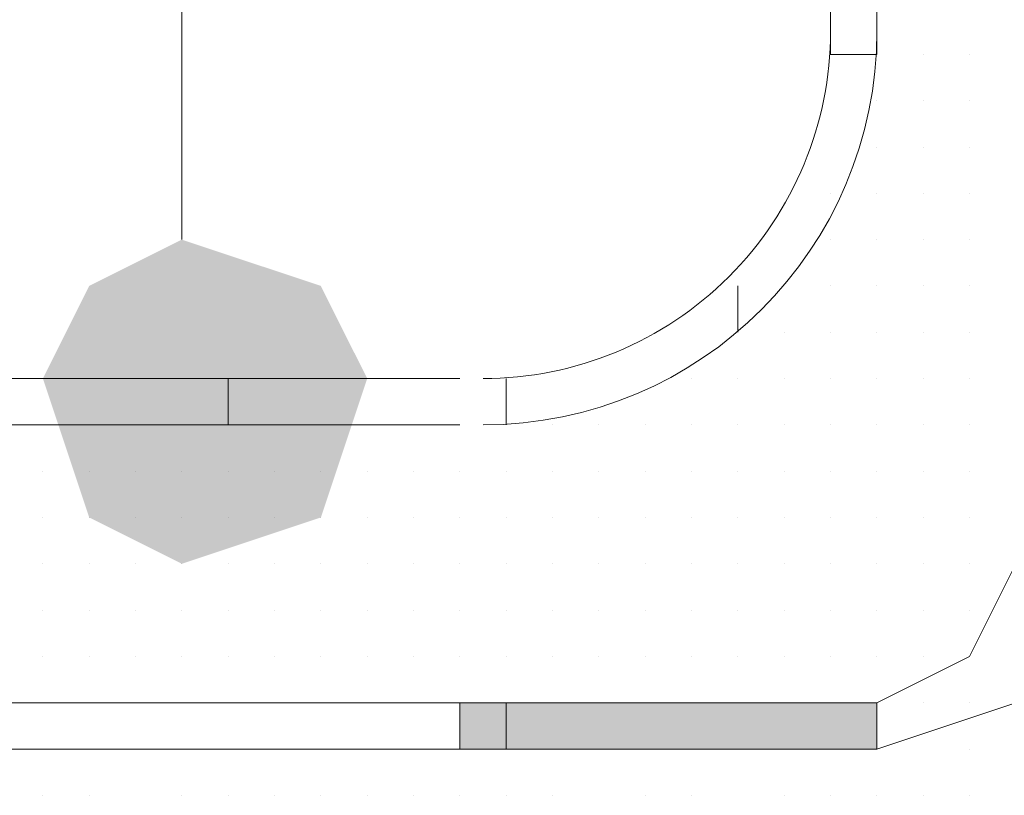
# Model space of a CAD drawing. Header units: metres. Extents: x 5.7 to 89.8, y 4 to 63.5.
# Tile 389 of 475: x 63.603 to 63.808, y 49.771 to 49.932. Entities that reach past the tile are written whole.
import ezdxf

# ---------------------------------------------------------------- set-up
doc = ezdxf.new("R2010")
doc.units = ezdxf.units.M
doc.header["$MEASUREMENT"] = 0
for name, color, linetype in [('PDF17_dim', 7, 'Continuous'), ('PDF17_hatch-borshi', 7, 'Continuous'), ('PDF17_Isogam', 7, 'Continuous'), ('PDF17_kaff', 7, 'Continuous')]:
    doc.layers.add(name, color=color, linetype=linetype)

msp = doc.modelspace()

# ---------------------------------------------------------------- linework, layer by layer
at = {"layer": 'PDF17_dim', "lineweight": 20}
msp.add_lwpolyline([(63.63654880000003, 50.25239120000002), (63.63654880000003, 50.22349760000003), (63.63654880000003, 49.92493040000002), (63.63654880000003, 49.88640560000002)], dxfattribs=at)
at = {"layer": 'PDF17_dim', "transparency": 33554559}
for points in [[(63.63654880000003, 49.88640560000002), (63.63654880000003, 49.85751200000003), (63.61728640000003, 49.87677440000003)], [(63.66544240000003, 49.87677440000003), (63.63654880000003, 49.88640560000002), (63.63654880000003, 49.85751200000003)], [(63.63654880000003, 49.85751200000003), (63.61728640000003, 49.87677440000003), (63.60765520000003, 49.85751200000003)], [(63.63654880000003, 49.85751200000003), (63.67507360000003, 49.85751200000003), (63.66544240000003, 49.87677440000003)], [(63.60765520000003, 49.85751200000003), (63.61728640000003, 49.82861840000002), (63.63654880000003, 49.85751200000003)], [(63.61728640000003, 49.82861840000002), (63.63654880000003, 49.85751200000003), (63.63654880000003, 49.81898720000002)], [(63.63654880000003, 49.81898720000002), (63.66544240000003, 49.82861840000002), (63.63654880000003, 49.85751200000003)], [(63.66544240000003, 49.82861840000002), (63.63654880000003, 49.85751200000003), (63.67507360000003, 49.85751200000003)]]:
    msp.add_solid(points, dxfattribs=at)
at = {"layer": 'PDF17_hatch-borshi', "lineweight": 18}
for points in [[(63.78101680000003, 49.92493040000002), (63.78101680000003, 49.92493040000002)], [(63.78101680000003, 49.92493040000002), (63.78101680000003, 49.92493040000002)], [(63.78101680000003, 49.92493040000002), (63.78101680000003, 49.92493040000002)], [(63.79064800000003, 49.92493040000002), (63.79064800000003, 49.92493040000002)], [(63.79064800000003, 49.92493040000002), (63.79064800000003, 49.92493040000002)], [(63.79064800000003, 49.92493040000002), (63.79064800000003, 49.92493040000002)], [(63.79064800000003, 49.92493040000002), (63.79064800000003, 49.92493040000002)], [(63.80027920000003, 49.92493040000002), (63.80027920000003, 49.92493040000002)], [(63.80027920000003, 49.92493040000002), (63.80027920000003, 49.92493040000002)], [(63.80027920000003, 49.92493040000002), (63.80027920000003, 49.92493040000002)], [(63.78101680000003, 49.91529920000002), (63.78101680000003, 49.91529920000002)], [(63.78101680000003, 49.91529920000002), (63.78101680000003, 49.91529920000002)], [(63.79064800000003, 49.91529920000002), (63.79064800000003, 49.91529920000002)], [(63.79064800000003, 49.91529920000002), (63.79064800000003, 49.91529920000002)], [(63.79064800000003, 49.91529920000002), (63.79064800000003, 49.91529920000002)], [(63.80027920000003, 49.91529920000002), (63.80027920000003, 49.91529920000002)], [(63.80027920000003, 49.91529920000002), (63.80027920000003, 49.91529920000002)], [(63.80027920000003, 49.91529920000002), (63.80027920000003, 49.91529920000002)], [(63.80027920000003, 49.91529920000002), (63.80027920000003, 49.91529920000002)], [(63.78101680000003, 49.90566800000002), (63.78101680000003, 49.90566800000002)], [(63.78101680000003, 49.90566800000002), (63.78101680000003, 49.90566800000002)], [(63.78101680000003, 49.90566800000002), (63.78101680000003, 49.90566800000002)], [(63.79064800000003, 49.90566800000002), (63.79064800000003, 49.90566800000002)], [(63.79064800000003, 49.90566800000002), (63.79064800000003, 49.90566800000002)], [(63.79064800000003, 49.90566800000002), (63.79064800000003, 49.90566800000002)], [(63.80027920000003, 49.90566800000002), (63.80027920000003, 49.90566800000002)], [(63.80027920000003, 49.90566800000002), (63.80027920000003, 49.90566800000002)], [(63.80027920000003, 49.90566800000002), (63.80027920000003, 49.90566800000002)], [(63.77138560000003, 49.89603680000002), (63.77138560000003, 49.89603680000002)], [(63.77138560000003, 49.89603680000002), (63.77138560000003, 49.89603680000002)], [(63.78101680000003, 49.89603680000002), (63.78101680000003, 49.89603680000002)], [(63.78101680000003, 49.89603680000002), (63.78101680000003, 49.89603680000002)], [(63.78101680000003, 49.89603680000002), (63.78101680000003, 49.89603680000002)], [(63.78101680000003, 49.89603680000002), (63.78101680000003, 49.89603680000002)], [(63.79064800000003, 49.89603680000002), (63.79064800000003, 49.89603680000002)], [(63.79064800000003, 49.89603680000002), (63.79064800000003, 49.89603680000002)], [(63.79064800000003, 49.89603680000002), (63.79064800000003, 49.89603680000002)], [(63.79064800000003, 49.89603680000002), (63.79064800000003, 49.89603680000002)], [(63.80027920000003, 49.89603680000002), (63.80027920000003, 49.89603680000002)], [(63.80027920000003, 49.89603680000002), (63.80027920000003, 49.89603680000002)], [(63.80027920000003, 49.89603680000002), (63.80027920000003, 49.89603680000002)], [(63.80027920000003, 49.89603680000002), (63.80027920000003, 49.89603680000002)], [(63.77138560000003, 49.88640560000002), (63.77138560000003, 49.88640560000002)], [(63.77138560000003, 49.88640560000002), (63.77138560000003, 49.88640560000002)], [(63.77138560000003, 49.88640560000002), (63.77138560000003, 49.88640560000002)], [(63.78101680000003, 49.88640560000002), (63.78101680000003, 49.88640560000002)], [(63.78101680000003, 49.88640560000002), (63.78101680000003, 49.88640560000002)], [(63.78101680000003, 49.88640560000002), (63.78101680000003, 49.88640560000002)], [(63.78101680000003, 49.88640560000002), (63.78101680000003, 49.88640560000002)], [(63.79064800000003, 49.88640560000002), (63.79064800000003, 49.88640560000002)], [(63.79064800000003, 49.88640560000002), (63.79064800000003, 49.88640560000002)], [(63.79064800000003, 49.88640560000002), (63.79064800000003, 49.88640560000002)], [(63.79064800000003, 49.88640560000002), (63.79064800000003, 49.88640560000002)], [(63.80027920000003, 49.88640560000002), (63.80027920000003, 49.88640560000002)], [(63.80027920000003, 49.88640560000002), (63.80027920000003, 49.88640560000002)], [(63.80027920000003, 49.88640560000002), (63.80027920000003, 49.88640560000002)], [(63.80027920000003, 49.88640560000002), (63.80027920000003, 49.88640560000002)], [(63.77138560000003, 49.87677440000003), (63.77138560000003, 49.87677440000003)], [(63.77138560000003, 49.87677440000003), (63.77138560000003, 49.87677440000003)], [(63.77138560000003, 49.87677440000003), (63.77138560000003, 49.87677440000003)], [(63.77138560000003, 49.87677440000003), (63.77138560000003, 49.87677440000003)], [(63.78101680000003, 49.87677440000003), (63.78101680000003, 49.87677440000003)], [(63.78101680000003, 49.87677440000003), (63.78101680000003, 49.87677440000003)], [(63.79064800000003, 49.87677440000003), (63.79064800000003, 49.87677440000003)], [(63.79064800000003, 49.87677440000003), (63.79064800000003, 49.87677440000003)], [(63.79064800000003, 49.87677440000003), (63.79064800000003, 49.87677440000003)], [(63.80027920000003, 49.87677440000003), (63.80027920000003, 49.87677440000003)], [(63.80027920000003, 49.87677440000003), (63.80027920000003, 49.87677440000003)], [(63.75212320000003, 49.86714320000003), (63.75212320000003, 49.86714320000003)], [(63.76175440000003, 49.86714320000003), (63.76175440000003, 49.86714320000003)], [(63.76175440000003, 49.86714320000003), (63.76175440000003, 49.86714320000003)], [(63.76175440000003, 49.86714320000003), (63.76175440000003, 49.86714320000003)], [(63.77138560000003, 49.86714320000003), (63.77138560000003, 49.86714320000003)], [(63.77138560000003, 49.86714320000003), (63.77138560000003, 49.86714320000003)], [(63.77138560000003, 49.86714320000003), (63.77138560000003, 49.86714320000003)], [(63.77138560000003, 49.86714320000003), (63.77138560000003, 49.86714320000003)], [(63.78101680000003, 49.86714320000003), (63.78101680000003, 49.86714320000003)], [(63.78101680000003, 49.86714320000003), (63.78101680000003, 49.86714320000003)], [(63.78101680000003, 49.86714320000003), (63.78101680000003, 49.86714320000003)], [(63.78101680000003, 49.86714320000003), (63.78101680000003, 49.86714320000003)], [(63.79064800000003, 49.86714320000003), (63.79064800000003, 49.86714320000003)], [(63.79064800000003, 49.86714320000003), (63.79064800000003, 49.86714320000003)], [(63.79064800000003, 49.86714320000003), (63.79064800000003, 49.86714320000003)], [(63.80027920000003, 49.86714320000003), (63.80027920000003, 49.86714320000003)], [(63.80027920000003, 49.86714320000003), (63.80027920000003, 49.86714320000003)], [(63.80027920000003, 49.86714320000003), (63.80027920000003, 49.86714320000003)], [(63.80027920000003, 49.86714320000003), (63.80027920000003, 49.86714320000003)], [(63.74249200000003, 49.85751200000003), (63.74249200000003, 49.85751200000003)], [(63.74249200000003, 49.85751200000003), (63.74249200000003, 49.85751200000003)], [(63.75212320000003, 49.85751200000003), (63.75212320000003, 49.85751200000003)], [(63.75212320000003, 49.85751200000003), (63.75212320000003, 49.85751200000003)], [(63.75212320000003, 49.85751200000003), (63.75212320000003, 49.85751200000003)], [(63.75212320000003, 49.85751200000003), (63.75212320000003, 49.85751200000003)], [(63.76175440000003, 49.85751200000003), (63.76175440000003, 49.85751200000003)], [(63.76175440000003, 49.85751200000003), (63.76175440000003, 49.85751200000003)], [(63.76175440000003, 49.85751200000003), (63.76175440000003, 49.85751200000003)], [(63.77138560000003, 49.85751200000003), (63.77138560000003, 49.85751200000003)], [(63.77138560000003, 49.85751200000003), (63.77138560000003, 49.85751200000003)], [(63.77138560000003, 49.85751200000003), (63.77138560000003, 49.85751200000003)], [(63.77138560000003, 49.85751200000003), (63.77138560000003, 49.85751200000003)], [(63.78101680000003, 49.85751200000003), (63.78101680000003, 49.85751200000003)], [(63.78101680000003, 49.85751200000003), (63.78101680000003, 49.85751200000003)], [(63.78101680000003, 49.85751200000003), (63.78101680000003, 49.85751200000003)], [(63.78101680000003, 49.85751200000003), (63.78101680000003, 49.85751200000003)], [(63.79064800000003, 49.85751200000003), (63.79064800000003, 49.85751200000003)], [(63.79064800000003, 49.85751200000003), (63.79064800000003, 49.85751200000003)], [(63.79064800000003, 49.85751200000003), (63.79064800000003, 49.85751200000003)], [(63.79064800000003, 49.85751200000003), (63.79064800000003, 49.85751200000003)], [(63.79064800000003, 49.85751200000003), (63.79064800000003, 49.85751200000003)], [(63.80027920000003, 49.85751200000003), (63.80027920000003, 49.85751200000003)], [(63.80027920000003, 49.85751200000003), (63.80027920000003, 49.85751200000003)], [(63.80027920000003, 49.85751200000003), (63.80027920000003, 49.85751200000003)], [(63.80027920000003, 49.85751200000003), (63.80027920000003, 49.85751200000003)], [(63.80027920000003, 49.85751200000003), (63.80027920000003, 49.85751200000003)], [(63.60765520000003, 49.84788080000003), (63.60765520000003, 49.84788080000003)], [(63.60765520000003, 49.84788080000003), (63.60765520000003, 49.84788080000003)], [(63.61728640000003, 49.84788080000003), (63.61728640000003, 49.84788080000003)], [(63.62691760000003, 49.84788080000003), (63.62691760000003, 49.84788080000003)], [(63.63654880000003, 49.84788080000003), (63.63654880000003, 49.84788080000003)], [(63.64618000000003, 49.84788080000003), (63.64618000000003, 49.84788080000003)], [(63.64618000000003, 49.84788080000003), (63.64618000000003, 49.84788080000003)], [(63.66544240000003, 49.84788080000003), (63.66544240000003, 49.84788080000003)], [(63.66544240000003, 49.84788080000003), (63.66544240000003, 49.84788080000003)], [(63.67507360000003, 49.84788080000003), (63.67507360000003, 49.84788080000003)], [(63.68470480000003, 49.84788080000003), (63.68470480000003, 49.84788080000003)], [(63.69433600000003, 49.84788080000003), (63.69433600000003, 49.84788080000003)], [(63.70396720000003, 49.84788080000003), (63.70396720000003, 49.84788080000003)], [(63.70396720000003, 49.84788080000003), (63.70396720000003, 49.84788080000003)], [(63.71359840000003, 49.84788080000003), (63.71359840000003, 49.84788080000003)], [(63.71359840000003, 49.84788080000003), (63.71359840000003, 49.84788080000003)], [(63.72322960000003, 49.84788080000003), (63.72322960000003, 49.84788080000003)], [(63.72322960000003, 49.84788080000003), (63.72322960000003, 49.84788080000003)], [(63.72322960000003, 49.84788080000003), (63.72322960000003, 49.84788080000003)], [(63.73286080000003, 49.84788080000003), (63.73286080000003, 49.84788080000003)], [(63.73286080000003, 49.84788080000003), (63.73286080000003, 49.84788080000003)], [(63.73286080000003, 49.84788080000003), (63.73286080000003, 49.84788080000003)], [(63.74249200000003, 49.84788080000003), (63.74249200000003, 49.84788080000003)], [(63.74249200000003, 49.84788080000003), (63.74249200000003, 49.84788080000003)], [(63.74249200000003, 49.84788080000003), (63.74249200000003, 49.84788080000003)], [(63.75212320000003, 49.84788080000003), (63.75212320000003, 49.84788080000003)], [(63.75212320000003, 49.84788080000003), (63.75212320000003, 49.84788080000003)], [(63.75212320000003, 49.84788080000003), (63.75212320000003, 49.84788080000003)], [(63.75212320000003, 49.84788080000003), (63.75212320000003, 49.84788080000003)], [(63.76175440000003, 49.84788080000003), (63.76175440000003, 49.84788080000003)], [(63.76175440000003, 49.84788080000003), (63.76175440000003, 49.84788080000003)], [(63.76175440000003, 49.84788080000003), (63.76175440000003, 49.84788080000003)], [(63.76175440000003, 49.84788080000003), (63.76175440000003, 49.84788080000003)], [(63.77138560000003, 49.84788080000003), (63.77138560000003, 49.84788080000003)], [(63.77138560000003, 49.84788080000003), (63.77138560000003, 49.84788080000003)], [(63.77138560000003, 49.84788080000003), (63.77138560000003, 49.84788080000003)], [(63.77138560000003, 49.84788080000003), (63.77138560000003, 49.84788080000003)], [(63.78101680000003, 49.84788080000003), (63.78101680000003, 49.84788080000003)], [(63.78101680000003, 49.84788080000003), (63.78101680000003, 49.84788080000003)], [(63.78101680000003, 49.84788080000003), (63.78101680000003, 49.84788080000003)], [(63.79064800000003, 49.84788080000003), (63.79064800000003, 49.84788080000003)], [(63.79064800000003, 49.84788080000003), (63.79064800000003, 49.84788080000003)], [(63.80027920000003, 49.84788080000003), (63.80027920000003, 49.84788080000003)], [(63.80027920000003, 49.84788080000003), (63.80027920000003, 49.84788080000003)], [(63.60765520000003, 49.83824960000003), (63.60765520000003, 49.83824960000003)], [(63.60765520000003, 49.83824960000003), (63.60765520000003, 49.83824960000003)], [(63.61728640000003, 49.83824960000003), (63.61728640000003, 49.83824960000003)], [(63.61728640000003, 49.83824960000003), (63.61728640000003, 49.83824960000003)], [(63.62691760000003, 49.83824960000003), (63.62691760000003, 49.83824960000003)], [(63.62691760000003, 49.83824960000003), (63.62691760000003, 49.83824960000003)], [(63.62691760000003, 49.83824960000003), (63.62691760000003, 49.83824960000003)], [(63.62691760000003, 49.83824960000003), (63.62691760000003, 49.83824960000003)], [(63.63654880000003, 49.83824960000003), (63.63654880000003, 49.83824960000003)], [(63.63654880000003, 49.83824960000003), (63.63654880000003, 49.83824960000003)], [(63.63654880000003, 49.83824960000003), (63.63654880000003, 49.83824960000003)], [(63.63654880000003, 49.83824960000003), (63.63654880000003, 49.83824960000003)], [(63.64618000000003, 49.83824960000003), (63.64618000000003, 49.83824960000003)], [(63.64618000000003, 49.83824960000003), (63.64618000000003, 49.83824960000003)], [(63.64618000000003, 49.83824960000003), (63.64618000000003, 49.83824960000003)], [(63.64618000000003, 49.83824960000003), (63.64618000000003, 49.83824960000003)], [(63.65581120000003, 49.83824960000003), (63.65581120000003, 49.83824960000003)], [(63.65581120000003, 49.83824960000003), (63.65581120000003, 49.83824960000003)], [(63.65581120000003, 49.83824960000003), (63.65581120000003, 49.83824960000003)], [(63.65581120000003, 49.83824960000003), (63.65581120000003, 49.83824960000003)], [(63.65581120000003, 49.83824960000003), (63.65581120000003, 49.83824960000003)], [(63.66544240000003, 49.83824960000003), (63.66544240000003, 49.83824960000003)], [(63.66544240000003, 49.83824960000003), (63.66544240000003, 49.83824960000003)], [(63.66544240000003, 49.83824960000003), (63.66544240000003, 49.83824960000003)], [(63.67507360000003, 49.83824960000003), (63.67507360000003, 49.83824960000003)], [(63.67507360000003, 49.83824960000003), (63.67507360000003, 49.83824960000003)], [(63.67507360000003, 49.83824960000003), (63.67507360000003, 49.83824960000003)], [(63.67507360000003, 49.83824960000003), (63.67507360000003, 49.83824960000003)], [(63.67507360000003, 49.83824960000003), (63.67507360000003, 49.83824960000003)], [(63.68470480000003, 49.83824960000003), (63.68470480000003, 49.83824960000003)], [(63.68470480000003, 49.83824960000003), (63.68470480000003, 49.83824960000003)], [(63.68470480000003, 49.83824960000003), (63.68470480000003, 49.83824960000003)], [(63.68470480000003, 49.83824960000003), (63.68470480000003, 49.83824960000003)], [(63.69433600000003, 49.83824960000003), (63.69433600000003, 49.83824960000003)], [(63.69433600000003, 49.83824960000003), (63.69433600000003, 49.83824960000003)], [(63.69433600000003, 49.83824960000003), (63.69433600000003, 49.83824960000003)], [(63.69433600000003, 49.83824960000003), (63.69433600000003, 49.83824960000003)], [(63.70396720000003, 49.83824960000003), (63.70396720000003, 49.83824960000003)], [(63.70396720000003, 49.83824960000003), (63.70396720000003, 49.83824960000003)], [(63.70396720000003, 49.83824960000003), (63.70396720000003, 49.83824960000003)], [(63.70396720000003, 49.83824960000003), (63.70396720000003, 49.83824960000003)], [(63.71359840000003, 49.83824960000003), (63.71359840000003, 49.83824960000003)], [(63.71359840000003, 49.83824960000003), (63.71359840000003, 49.83824960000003)], [(63.72322960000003, 49.83824960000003), (63.72322960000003, 49.83824960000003)], [(63.72322960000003, 49.83824960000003), (63.72322960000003, 49.83824960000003)], [(63.72322960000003, 49.83824960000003), (63.72322960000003, 49.83824960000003)], [(63.73286080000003, 49.83824960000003), (63.73286080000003, 49.83824960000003)], [(63.73286080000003, 49.83824960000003), (63.73286080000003, 49.83824960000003)], [(63.73286080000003, 49.83824960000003), (63.73286080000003, 49.83824960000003)], [(63.73286080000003, 49.83824960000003), (63.73286080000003, 49.83824960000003)], [(63.73286080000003, 49.83824960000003), (63.73286080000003, 49.83824960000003)], [(63.74249200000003, 49.83824960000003), (63.74249200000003, 49.83824960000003)], [(63.74249200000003, 49.83824960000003), (63.74249200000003, 49.83824960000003)], [(63.74249200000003, 49.83824960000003), (63.74249200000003, 49.83824960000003)], [(63.75212320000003, 49.83824960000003), (63.75212320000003, 49.83824960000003)], [(63.75212320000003, 49.83824960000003), (63.75212320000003, 49.83824960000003)], [(63.75212320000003, 49.83824960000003), (63.75212320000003, 49.83824960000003)], [(63.75212320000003, 49.83824960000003), (63.75212320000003, 49.83824960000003)], [(63.76175440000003, 49.83824960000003), (63.76175440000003, 49.83824960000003)], [(63.76175440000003, 49.83824960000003), (63.76175440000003, 49.83824960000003)], [(63.76175440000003, 49.83824960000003), (63.76175440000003, 49.83824960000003)], [(63.76175440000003, 49.83824960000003), (63.76175440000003, 49.83824960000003)], [(63.77138560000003, 49.83824960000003), (63.77138560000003, 49.83824960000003)], [(63.77138560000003, 49.83824960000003), (63.77138560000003, 49.83824960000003)], [(63.77138560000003, 49.83824960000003), (63.77138560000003, 49.83824960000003)], [(63.77138560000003, 49.83824960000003), (63.77138560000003, 49.83824960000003)], [(63.77138560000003, 49.83824960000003), (63.77138560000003, 49.83824960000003)], [(63.78101680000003, 49.83824960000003), (63.78101680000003, 49.83824960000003)], [(63.78101680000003, 49.83824960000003), (63.78101680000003, 49.83824960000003)], [(63.78101680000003, 49.83824960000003), (63.78101680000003, 49.83824960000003)], [(63.79064800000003, 49.83824960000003), (63.79064800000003, 49.83824960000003)], [(63.79064800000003, 49.83824960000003), (63.79064800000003, 49.83824960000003)], [(63.79064800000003, 49.83824960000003), (63.79064800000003, 49.83824960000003)], [(63.79064800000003, 49.83824960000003), (63.79064800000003, 49.83824960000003)], [(63.80027920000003, 49.83824960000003), (63.80027920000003, 49.83824960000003)], [(63.80027920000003, 49.83824960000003), (63.80027920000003, 49.83824960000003)], [(63.80027920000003, 49.83824960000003), (63.80027920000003, 49.83824960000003)], [(63.80027920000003, 49.83824960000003), (63.80027920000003, 49.83824960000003)], [(63.60765520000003, 49.82861840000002), (63.60765520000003, 49.82861840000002)], [(63.60765520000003, 49.82861840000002), (63.60765520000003, 49.82861840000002)], [(63.60765520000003, 49.82861840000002), (63.60765520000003, 49.82861840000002)], [(63.61728640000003, 49.82861840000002), (63.61728640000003, 49.82861840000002)], [(63.61728640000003, 49.82861840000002), (63.61728640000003, 49.82861840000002)], [(63.61728640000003, 49.82861840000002), (63.61728640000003, 49.82861840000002)], [(63.61728640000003, 49.82861840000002), (63.61728640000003, 49.82861840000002)], [(63.62691760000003, 49.82861840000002), (63.62691760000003, 49.82861840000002)], [(63.62691760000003, 49.82861840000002), (63.62691760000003, 49.82861840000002)], [(63.62691760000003, 49.82861840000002), (63.62691760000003, 49.82861840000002)], [(63.62691760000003, 49.82861840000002), (63.62691760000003, 49.82861840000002)], [(63.62691760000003, 49.82861840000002), (63.62691760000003, 49.82861840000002)], [(63.63654880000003, 49.82861840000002), (63.63654880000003, 49.82861840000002)], [(63.63654880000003, 49.82861840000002), (63.63654880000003, 49.82861840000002)], [(63.64618000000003, 49.82861840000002), (63.64618000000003, 49.82861840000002)], [(63.64618000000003, 49.82861840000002), (63.64618000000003, 49.82861840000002)], [(63.64618000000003, 49.82861840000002), (63.64618000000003, 49.82861840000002)], [(63.65581120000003, 49.82861840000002), (63.65581120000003, 49.82861840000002)], [(63.65581120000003, 49.82861840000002), (63.65581120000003, 49.82861840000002)], [(63.65581120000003, 49.82861840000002), (63.65581120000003, 49.82861840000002)], [(63.66544240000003, 49.82861840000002), (63.66544240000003, 49.82861840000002)], [(63.66544240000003, 49.82861840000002), (63.66544240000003, 49.82861840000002)], [(63.66544240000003, 49.82861840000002), (63.66544240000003, 49.82861840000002)], [(63.67507360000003, 49.82861840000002), (63.67507360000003, 49.82861840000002)], [(63.67507360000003, 49.82861840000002), (63.67507360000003, 49.82861840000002)], [(63.67507360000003, 49.82861840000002), (63.67507360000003, 49.82861840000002)], [(63.68470480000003, 49.82861840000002), (63.68470480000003, 49.82861840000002)], [(63.68470480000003, 49.82861840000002), (63.68470480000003, 49.82861840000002)], [(63.68470480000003, 49.82861840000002), (63.68470480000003, 49.82861840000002)], [(63.68470480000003, 49.82861840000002), (63.68470480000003, 49.82861840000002)], [(63.69433600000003, 49.82861840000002), (63.69433600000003, 49.82861840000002)], [(63.69433600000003, 49.82861840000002), (63.69433600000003, 49.82861840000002)], [(63.69433600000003, 49.82861840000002), (63.69433600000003, 49.82861840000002)], [(63.70396720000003, 49.82861840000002), (63.70396720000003, 49.82861840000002)], [(63.70396720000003, 49.82861840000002), (63.70396720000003, 49.82861840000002)], [(63.70396720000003, 49.82861840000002), (63.70396720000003, 49.82861840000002)], [(63.70396720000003, 49.82861840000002), (63.70396720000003, 49.82861840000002)], [(63.70396720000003, 49.82861840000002), (63.70396720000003, 49.82861840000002)], [(63.71359840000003, 49.82861840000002), (63.71359840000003, 49.82861840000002)], [(63.71359840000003, 49.82861840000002), (63.71359840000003, 49.82861840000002)], [(63.71359840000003, 49.82861840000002), (63.71359840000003, 49.82861840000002)], [(63.72322960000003, 49.82861840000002), (63.72322960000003, 49.82861840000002)], [(63.72322960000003, 49.82861840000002), (63.72322960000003, 49.82861840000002)], [(63.72322960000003, 49.82861840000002), (63.72322960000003, 49.82861840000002)], [(63.72322960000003, 49.82861840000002), (63.72322960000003, 49.82861840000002)], [(63.73286080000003, 49.82861840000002), (63.73286080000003, 49.82861840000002)], [(63.73286080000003, 49.82861840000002), (63.73286080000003, 49.82861840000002)], [(63.73286080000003, 49.82861840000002), (63.73286080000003, 49.82861840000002)], [(63.73286080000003, 49.82861840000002), (63.73286080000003, 49.82861840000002)], [(63.74249200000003, 49.82861840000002), (63.74249200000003, 49.82861840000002)], [(63.74249200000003, 49.82861840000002), (63.74249200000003, 49.82861840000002)], [(63.74249200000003, 49.82861840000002), (63.74249200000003, 49.82861840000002)], [(63.75212320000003, 49.82861840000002), (63.75212320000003, 49.82861840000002)], [(63.75212320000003, 49.82861840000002), (63.75212320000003, 49.82861840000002)], [(63.76175440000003, 49.82861840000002), (63.76175440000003, 49.82861840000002)], [(63.76175440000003, 49.82861840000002), (63.76175440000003, 49.82861840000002)], [(63.76175440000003, 49.82861840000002), (63.76175440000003, 49.82861840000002)], [(63.77138560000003, 49.82861840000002), (63.77138560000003, 49.82861840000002)], [(63.77138560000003, 49.82861840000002), (63.77138560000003, 49.82861840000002)], [(63.77138560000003, 49.82861840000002), (63.77138560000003, 49.82861840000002)], [(63.77138560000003, 49.82861840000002), (63.77138560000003, 49.82861840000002)], [(63.78101680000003, 49.82861840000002), (63.78101680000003, 49.82861840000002)], [(63.78101680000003, 49.82861840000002), (63.78101680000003, 49.82861840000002)], [(63.78101680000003, 49.82861840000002), (63.78101680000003, 49.82861840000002)], [(63.78101680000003, 49.82861840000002), (63.78101680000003, 49.82861840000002)], [(63.79064800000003, 49.82861840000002), (63.79064800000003, 49.82861840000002)], [(63.79064800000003, 49.82861840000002), (63.79064800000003, 49.82861840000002)], [(63.79064800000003, 49.82861840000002), (63.79064800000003, 49.82861840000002)], [(63.79064800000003, 49.82861840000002), (63.79064800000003, 49.82861840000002)], [(63.80027920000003, 49.82861840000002), (63.80027920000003, 49.82861840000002)], [(63.80027920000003, 49.82861840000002), (63.80027920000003, 49.82861840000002)], [(63.80027920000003, 49.82861840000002), (63.80027920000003, 49.82861840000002)], [(63.60765520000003, 49.81898720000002), (63.60765520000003, 49.81898720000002)], [(63.60765520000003, 49.81898720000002), (63.60765520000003, 49.81898720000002)], [(63.60765520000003, 49.81898720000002), (63.60765520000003, 49.81898720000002)], [(63.60765520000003, 49.81898720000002), (63.60765520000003, 49.81898720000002)], [(63.61728640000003, 49.81898720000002), (63.61728640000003, 49.81898720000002)], [(63.61728640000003, 49.81898720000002), (63.61728640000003, 49.81898720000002)], [(63.61728640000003, 49.81898720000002), (63.61728640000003, 49.81898720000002)], [(63.62691760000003, 49.81898720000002), (63.62691760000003, 49.81898720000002)], [(63.62691760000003, 49.81898720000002), (63.62691760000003, 49.81898720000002)], [(63.62691760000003, 49.81898720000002), (63.62691760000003, 49.81898720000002)], [(63.62691760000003, 49.81898720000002), (63.62691760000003, 49.81898720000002)], [(63.62691760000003, 49.81898720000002), (63.62691760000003, 49.81898720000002)], [(63.63654880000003, 49.81898720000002), (63.63654880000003, 49.81898720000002)], [(63.63654880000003, 49.81898720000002), (63.63654880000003, 49.81898720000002)], [(63.63654880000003, 49.81898720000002), (63.63654880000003, 49.81898720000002)], [(63.63654880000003, 49.81898720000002), (63.63654880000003, 49.81898720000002)], [(63.63654880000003, 49.81898720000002), (63.63654880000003, 49.81898720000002)], [(63.64618000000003, 49.81898720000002), (63.64618000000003, 49.81898720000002)], [(63.64618000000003, 49.81898720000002), (63.64618000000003, 49.81898720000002)], [(63.64618000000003, 49.81898720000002), (63.64618000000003, 49.81898720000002)], [(63.64618000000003, 49.81898720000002), (63.64618000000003, 49.81898720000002)], [(63.65581120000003, 49.81898720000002), (63.65581120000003, 49.81898720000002)], [(63.65581120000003, 49.81898720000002), (63.65581120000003, 49.81898720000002)], [(63.65581120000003, 49.81898720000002), (63.65581120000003, 49.81898720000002)], [(63.66544240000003, 49.81898720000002), (63.66544240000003, 49.81898720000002)], [(63.66544240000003, 49.81898720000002), (63.66544240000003, 49.81898720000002)], [(63.66544240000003, 49.81898720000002), (63.66544240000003, 49.81898720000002)], [(63.67507360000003, 49.81898720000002), (63.67507360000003, 49.81898720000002)], [(63.67507360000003, 49.81898720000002), (63.67507360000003, 49.81898720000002)], [(63.67507360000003, 49.81898720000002), (63.67507360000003, 49.81898720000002)], [(63.68470480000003, 49.81898720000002), (63.68470480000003, 49.81898720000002)], [(63.68470480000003, 49.81898720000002), (63.68470480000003, 49.81898720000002)], [(63.68470480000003, 49.81898720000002), (63.68470480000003, 49.81898720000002)], [(63.69433600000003, 49.81898720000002), (63.69433600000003, 49.81898720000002)], [(63.69433600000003, 49.81898720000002), (63.69433600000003, 49.81898720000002)], [(63.69433600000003, 49.81898720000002), (63.69433600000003, 49.81898720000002)], [(63.69433600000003, 49.81898720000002), (63.69433600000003, 49.81898720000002)], [(63.70396720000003, 49.81898720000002), (63.70396720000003, 49.81898720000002)], [(63.70396720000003, 49.81898720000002), (63.70396720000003, 49.81898720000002)], [(63.70396720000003, 49.81898720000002), (63.70396720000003, 49.81898720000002)], [(63.70396720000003, 49.81898720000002), (63.70396720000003, 49.81898720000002)], [(63.71359840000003, 49.81898720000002), (63.71359840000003, 49.81898720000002)], [(63.71359840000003, 49.81898720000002), (63.71359840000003, 49.81898720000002)], [(63.71359840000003, 49.81898720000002), (63.71359840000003, 49.81898720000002)], [(63.71359840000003, 49.81898720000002), (63.71359840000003, 49.81898720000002)], [(63.72322960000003, 49.81898720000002), (63.72322960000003, 49.81898720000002)], [(63.72322960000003, 49.81898720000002), (63.72322960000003, 49.81898720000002)], [(63.73286080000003, 49.81898720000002), (63.73286080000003, 49.81898720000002)], [(63.73286080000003, 49.81898720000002), (63.73286080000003, 49.81898720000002)], [(63.73286080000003, 49.81898720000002), (63.73286080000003, 49.81898720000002)], [(63.73286080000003, 49.81898720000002), (63.73286080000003, 49.81898720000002)], [(63.74249200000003, 49.81898720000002), (63.74249200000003, 49.81898720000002)], [(63.74249200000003, 49.81898720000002), (63.74249200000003, 49.81898720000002)], [(63.74249200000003, 49.81898720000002), (63.74249200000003, 49.81898720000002)], [(63.75212320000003, 49.81898720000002), (63.75212320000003, 49.81898720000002)], [(63.75212320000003, 49.81898720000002), (63.75212320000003, 49.81898720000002)], [(63.75212320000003, 49.81898720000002), (63.75212320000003, 49.81898720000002)], [(63.75212320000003, 49.81898720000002), (63.75212320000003, 49.81898720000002)], [(63.76175440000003, 49.81898720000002), (63.76175440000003, 49.81898720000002)], [(63.76175440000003, 49.81898720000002), (63.76175440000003, 49.81898720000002)], [(63.76175440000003, 49.81898720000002), (63.76175440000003, 49.81898720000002)], [(63.76175440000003, 49.81898720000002), (63.76175440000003, 49.81898720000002)], [(63.77138560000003, 49.81898720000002), (63.77138560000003, 49.81898720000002)], [(63.77138560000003, 49.81898720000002), (63.77138560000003, 49.81898720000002)], [(63.77138560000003, 49.81898720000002), (63.77138560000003, 49.81898720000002)], [(63.77138560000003, 49.81898720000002), (63.77138560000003, 49.81898720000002)], [(63.78101680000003, 49.81898720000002), (63.78101680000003, 49.81898720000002)], [(63.78101680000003, 49.81898720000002), (63.78101680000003, 49.81898720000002)], [(63.78101680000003, 49.81898720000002), (63.78101680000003, 49.81898720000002)], [(63.79064800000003, 49.81898720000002), (63.79064800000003, 49.81898720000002)], [(63.79064800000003, 49.81898720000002), (63.79064800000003, 49.81898720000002)], [(63.80027920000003, 49.81898720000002), (63.80027920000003, 49.81898720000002)], [(63.80027920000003, 49.81898720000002), (63.80027920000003, 49.81898720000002)], [(63.80027920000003, 49.81898720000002), (63.80027920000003, 49.81898720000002)], [(63.80027920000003, 49.81898720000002), (63.80027920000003, 49.81898720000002)], [(63.60765520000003, 49.80935600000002), (63.60765520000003, 49.80935600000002)], [(63.60765520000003, 49.80935600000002), (63.60765520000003, 49.80935600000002)], [(63.61728640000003, 49.80935600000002), (63.61728640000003, 49.80935600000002)], [(63.61728640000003, 49.80935600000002), (63.61728640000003, 49.80935600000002)], [(63.61728640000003, 49.80935600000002), (63.61728640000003, 49.80935600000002)], [(63.61728640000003, 49.80935600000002), (63.61728640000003, 49.80935600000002)], [(63.62691760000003, 49.80935600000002), (63.62691760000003, 49.80935600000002)], [(63.62691760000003, 49.80935600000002), (63.62691760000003, 49.80935600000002)], [(63.62691760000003, 49.80935600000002), (63.62691760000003, 49.80935600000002)], [(63.62691760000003, 49.80935600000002), (63.62691760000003, 49.80935600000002)], [(63.63654880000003, 49.80935600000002), (63.63654880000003, 49.80935600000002)], [(63.63654880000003, 49.80935600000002), (63.63654880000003, 49.80935600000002)], [(63.63654880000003, 49.80935600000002), (63.63654880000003, 49.80935600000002)], [(63.64618000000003, 49.80935600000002), (63.64618000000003, 49.80935600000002)], [(63.64618000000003, 49.80935600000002), (63.64618000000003, 49.80935600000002)], [(63.64618000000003, 49.80935600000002), (63.64618000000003, 49.80935600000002)], [(63.65581120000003, 49.80935600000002), (63.65581120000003, 49.80935600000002)], [(63.65581120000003, 49.80935600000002), (63.65581120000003, 49.80935600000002)], [(63.65581120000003, 49.80935600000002), (63.65581120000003, 49.80935600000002)], [(63.66544240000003, 49.80935600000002), (63.66544240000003, 49.80935600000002)], [(63.66544240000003, 49.80935600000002), (63.66544240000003, 49.80935600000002)], [(63.66544240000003, 49.80935600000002), (63.66544240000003, 49.80935600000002)], [(63.66544240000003, 49.80935600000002), (63.66544240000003, 49.80935600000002)], [(63.67507360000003, 49.80935600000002), (63.67507360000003, 49.80935600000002)], [(63.67507360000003, 49.80935600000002), (63.67507360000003, 49.80935600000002)], [(63.67507360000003, 49.80935600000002), (63.67507360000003, 49.80935600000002)], [(63.67507360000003, 49.80935600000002), (63.67507360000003, 49.80935600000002)], [(63.68470480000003, 49.80935600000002), (63.68470480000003, 49.80935600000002)], [(63.68470480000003, 49.80935600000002), (63.68470480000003, 49.80935600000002)], [(63.68470480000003, 49.80935600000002), (63.68470480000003, 49.80935600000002)], [(63.68470480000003, 49.80935600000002), (63.68470480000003, 49.80935600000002)], [(63.69433600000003, 49.80935600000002), (63.69433600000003, 49.80935600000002)], [(63.69433600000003, 49.80935600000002), (63.69433600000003, 49.80935600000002)], [(63.69433600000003, 49.80935600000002), (63.69433600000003, 49.80935600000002)], [(63.69433600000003, 49.80935600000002), (63.69433600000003, 49.80935600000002)], [(63.70396720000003, 49.80935600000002), (63.70396720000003, 49.80935600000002)], [(63.70396720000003, 49.80935600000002), (63.70396720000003, 49.80935600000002)], [(63.71359840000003, 49.80935600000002), (63.71359840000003, 49.80935600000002)], [(63.71359840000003, 49.80935600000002), (63.71359840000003, 49.80935600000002)], [(63.72322960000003, 49.80935600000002), (63.72322960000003, 49.80935600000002)], [(63.72322960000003, 49.80935600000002), (63.72322960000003, 49.80935600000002)], [(63.72322960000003, 49.80935600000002), (63.72322960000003, 49.80935600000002)], [(63.72322960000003, 49.80935600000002), (63.72322960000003, 49.80935600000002)], [(63.73286080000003, 49.80935600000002), (63.73286080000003, 49.80935600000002)], [(63.73286080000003, 49.80935600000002), (63.73286080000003, 49.80935600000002)], [(63.73286080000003, 49.80935600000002), (63.73286080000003, 49.80935600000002)], [(63.74249200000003, 49.80935600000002), (63.74249200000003, 49.80935600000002)], [(63.74249200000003, 49.80935600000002), (63.74249200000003, 49.80935600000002)], [(63.74249200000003, 49.80935600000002), (63.74249200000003, 49.80935600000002)], [(63.74249200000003, 49.80935600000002), (63.74249200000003, 49.80935600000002)], [(63.75212320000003, 49.80935600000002), (63.75212320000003, 49.80935600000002)], [(63.75212320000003, 49.80935600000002), (63.75212320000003, 49.80935600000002)], [(63.76175440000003, 49.80935600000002), (63.76175440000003, 49.80935600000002)], [(63.76175440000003, 49.80935600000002), (63.76175440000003, 49.80935600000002)], [(63.76175440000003, 49.80935600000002), (63.76175440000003, 49.80935600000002)], [(63.76175440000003, 49.80935600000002), (63.76175440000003, 49.80935600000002)], [(63.77138560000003, 49.80935600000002), (63.77138560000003, 49.80935600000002)], [(63.77138560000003, 49.80935600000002), (63.77138560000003, 49.80935600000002)], [(63.77138560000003, 49.80935600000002), (63.77138560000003, 49.80935600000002)], [(63.78101680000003, 49.80935600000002), (63.78101680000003, 49.80935600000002)], [(63.78101680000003, 49.80935600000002), (63.78101680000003, 49.80935600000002)], [(63.78101680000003, 49.80935600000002), (63.78101680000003, 49.80935600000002)], [(63.78101680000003, 49.80935600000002), (63.78101680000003, 49.80935600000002)], [(63.79064800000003, 49.80935600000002), (63.79064800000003, 49.80935600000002)], [(63.79064800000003, 49.80935600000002), (63.79064800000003, 49.80935600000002)], [(63.79064800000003, 49.80935600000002), (63.79064800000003, 49.80935600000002)], [(63.79064800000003, 49.80935600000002), (63.79064800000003, 49.80935600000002)], [(63.80027920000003, 49.80935600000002), (63.80027920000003, 49.80935600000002)], [(63.80027920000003, 49.80935600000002), (63.80027920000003, 49.80935600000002)], [(63.60765520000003, 49.79972480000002), (63.60765520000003, 49.79972480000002)], [(63.60765520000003, 49.79972480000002), (63.60765520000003, 49.79972480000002)], [(63.60765520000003, 49.79972480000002), (63.60765520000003, 49.79972480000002)], [(63.60765520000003, 49.79972480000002), (63.60765520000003, 49.79972480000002)], [(63.61728640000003, 49.79972480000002), (63.61728640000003, 49.79972480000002)], [(63.61728640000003, 49.79972480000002), (63.61728640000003, 49.79972480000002)], [(63.61728640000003, 49.79972480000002), (63.61728640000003, 49.79972480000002)], [(63.62691760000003, 49.79972480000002), (63.62691760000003, 49.79972480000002)], [(63.62691760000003, 49.79972480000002), (63.62691760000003, 49.79972480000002)], [(63.62691760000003, 49.79972480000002), (63.62691760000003, 49.79972480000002)], [(63.63654880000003, 49.79972480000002), (63.63654880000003, 49.79972480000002)], [(63.63654880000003, 49.79972480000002), (63.63654880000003, 49.79972480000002)], [(63.64618000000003, 49.79972480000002), (63.64618000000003, 49.79972480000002)], [(63.64618000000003, 49.79972480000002), (63.64618000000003, 49.79972480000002)], [(63.65581120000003, 49.79972480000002), (63.65581120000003, 49.79972480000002)], [(63.65581120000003, 49.79972480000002), (63.65581120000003, 49.79972480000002)], [(63.65581120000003, 49.79972480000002), (63.65581120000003, 49.79972480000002)], [(63.65581120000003, 49.79972480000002), (63.65581120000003, 49.79972480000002)], [(63.66544240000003, 49.79972480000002), (63.66544240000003, 49.79972480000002)], [(63.66544240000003, 49.79972480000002), (63.66544240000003, 49.79972480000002)], [(63.66544240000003, 49.79972480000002), (63.66544240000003, 49.79972480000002)], [(63.67507360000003, 49.79972480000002), (63.67507360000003, 49.79972480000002)], [(63.67507360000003, 49.79972480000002), (63.67507360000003, 49.79972480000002)], [(63.67507360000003, 49.79972480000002), (63.67507360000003, 49.79972480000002)], [(63.67507360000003, 49.79972480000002), (63.67507360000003, 49.79972480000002)], [(63.68470480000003, 49.79972480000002), (63.68470480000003, 49.79972480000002)], [(63.68470480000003, 49.79972480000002), (63.68470480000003, 49.79972480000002)], [(63.68470480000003, 49.79972480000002), (63.68470480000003, 49.79972480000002)], [(63.68470480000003, 49.79972480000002), (63.68470480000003, 49.79972480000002)], [(63.69433600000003, 49.79972480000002), (63.69433600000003, 49.79972480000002)], [(63.69433600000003, 49.79972480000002), (63.69433600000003, 49.79972480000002)], [(63.69433600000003, 49.79972480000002), (63.69433600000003, 49.79972480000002)], [(63.70396720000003, 49.79972480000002), (63.70396720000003, 49.79972480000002)], [(63.70396720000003, 49.79972480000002), (63.70396720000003, 49.79972480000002)], [(63.70396720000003, 49.79972480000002), (63.70396720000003, 49.79972480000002)], [(63.71359840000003, 49.79972480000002), (63.71359840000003, 49.79972480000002)], [(63.71359840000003, 49.79972480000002), (63.71359840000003, 49.79972480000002)], [(63.71359840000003, 49.79972480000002), (63.71359840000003, 49.79972480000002)], [(63.72322960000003, 49.79972480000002), (63.72322960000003, 49.79972480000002)], [(63.72322960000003, 49.79972480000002), (63.72322960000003, 49.79972480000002)], [(63.72322960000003, 49.79972480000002), (63.72322960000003, 49.79972480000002)], [(63.73286080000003, 49.79972480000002), (63.73286080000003, 49.79972480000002)], [(63.73286080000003, 49.79972480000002), (63.73286080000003, 49.79972480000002)], [(63.74249200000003, 49.79972480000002), (63.74249200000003, 49.79972480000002)], [(63.74249200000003, 49.79972480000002), (63.74249200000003, 49.79972480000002)], [(63.75212320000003, 49.79972480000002), (63.75212320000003, 49.79972480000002)], [(63.75212320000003, 49.79972480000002), (63.75212320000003, 49.79972480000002)], [(63.75212320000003, 49.79972480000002), (63.75212320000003, 49.79972480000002)], [(63.76175440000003, 49.79972480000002), (63.76175440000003, 49.79972480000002)], [(63.76175440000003, 49.79972480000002), (63.76175440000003, 49.79972480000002)], [(63.76175440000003, 49.79972480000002), (63.76175440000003, 49.79972480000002)], [(63.77138560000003, 49.79972480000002), (63.77138560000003, 49.79972480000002)], [(63.77138560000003, 49.79972480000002), (63.77138560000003, 49.79972480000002)], [(63.77138560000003, 49.79972480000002), (63.77138560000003, 49.79972480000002)], [(63.77138560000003, 49.79972480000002), (63.77138560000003, 49.79972480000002)], [(63.78101680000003, 49.79972480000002), (63.78101680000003, 49.79972480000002)], [(63.78101680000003, 49.79972480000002), (63.78101680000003, 49.79972480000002)], [(63.78101680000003, 49.79972480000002), (63.78101680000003, 49.79972480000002)], [(63.79064800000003, 49.79972480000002), (63.79064800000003, 49.79972480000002)], [(63.79064800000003, 49.79972480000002), (63.79064800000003, 49.79972480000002)], [(63.79064800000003, 49.79972480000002), (63.79064800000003, 49.79972480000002)], [(63.80027920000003, 49.79972480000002), (63.80027920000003, 49.79972480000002)], [(63.80027920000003, 49.79972480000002), (63.80027920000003, 49.79972480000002)], [(63.60765520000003, 49.79009360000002), (63.60765520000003, 49.79009360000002)], [(63.61728640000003, 49.79009360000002), (63.61728640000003, 49.79009360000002)], [(63.61728640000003, 49.79009360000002), (63.61728640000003, 49.79009360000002)], [(63.62691760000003, 49.79009360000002), (63.62691760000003, 49.79009360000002)], [(63.62691760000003, 49.79009360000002), (63.62691760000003, 49.79009360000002)], [(63.62691760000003, 49.79009360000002), (63.62691760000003, 49.79009360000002)], [(63.63654880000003, 49.79009360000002), (63.63654880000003, 49.79009360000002)], [(63.63654880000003, 49.79009360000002), (63.63654880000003, 49.79009360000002)], [(63.63654880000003, 49.79009360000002), (63.63654880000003, 49.79009360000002)], [(63.63654880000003, 49.79009360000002), (63.63654880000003, 49.79009360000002)], [(63.64618000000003, 49.79009360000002), (63.64618000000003, 49.79009360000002)], [(63.64618000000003, 49.79009360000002), (63.64618000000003, 49.79009360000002)], [(63.65581120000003, 49.79009360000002), (63.65581120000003, 49.79009360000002)], [(63.65581120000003, 49.79009360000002), (63.65581120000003, 49.79009360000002)], [(63.66544240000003, 49.79009360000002), (63.66544240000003, 49.79009360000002)], [(63.66544240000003, 49.79009360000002), (63.66544240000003, 49.79009360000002)], [(63.67507360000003, 49.79009360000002), (63.67507360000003, 49.79009360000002)], [(63.68470480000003, 49.79009360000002), (63.68470480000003, 49.79009360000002)], [(63.68470480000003, 49.79009360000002), (63.68470480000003, 49.79009360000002)], [(63.69433600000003, 49.79009360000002), (63.69433600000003, 49.79009360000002)], [(63.69433600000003, 49.79009360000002), (63.69433600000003, 49.79009360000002)], [(63.69433600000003, 49.79009360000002), (63.69433600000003, 49.79009360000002)], [(63.70396720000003, 49.79009360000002), (63.70396720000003, 49.79009360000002)], [(63.70396720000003, 49.79009360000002), (63.70396720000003, 49.79009360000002)], [(63.70396720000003, 49.79009360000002), (63.70396720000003, 49.79009360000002)], [(63.71359840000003, 49.79009360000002), (63.71359840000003, 49.79009360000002)], [(63.72322960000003, 49.79009360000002), (63.72322960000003, 49.79009360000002)], [(63.72322960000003, 49.79009360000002), (63.72322960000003, 49.79009360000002)], [(63.73286080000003, 49.79009360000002), (63.73286080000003, 49.79009360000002)], [(63.73286080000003, 49.79009360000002), (63.73286080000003, 49.79009360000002)], [(63.73286080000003, 49.79009360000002), (63.73286080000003, 49.79009360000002)], [(63.74249200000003, 49.79009360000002), (63.74249200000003, 49.79009360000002)], [(63.74249200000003, 49.79009360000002), (63.74249200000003, 49.79009360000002)], [(63.75212320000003, 49.79009360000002), (63.75212320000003, 49.79009360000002)], [(63.75212320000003, 49.79009360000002), (63.75212320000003, 49.79009360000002)], [(63.75212320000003, 49.79009360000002), (63.75212320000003, 49.79009360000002)], [(63.76175440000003, 49.79009360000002), (63.76175440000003, 49.79009360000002)], [(63.76175440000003, 49.79009360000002), (63.76175440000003, 49.79009360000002)], [(63.76175440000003, 49.79009360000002), (63.76175440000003, 49.79009360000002)], [(63.77138560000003, 49.79009360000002), (63.77138560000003, 49.79009360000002)], [(63.78101680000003, 49.79009360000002), (63.78101680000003, 49.79009360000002)], [(63.78101680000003, 49.79009360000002), (63.78101680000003, 49.79009360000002)], [(63.78101680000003, 49.79009360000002), (63.78101680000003, 49.79009360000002)], [(63.79064800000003, 49.79009360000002), (63.79064800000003, 49.79009360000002)], [(63.80027920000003, 49.79009360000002), (63.80027920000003, 49.79009360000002)], [(63.60765520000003, 49.78046240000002), (63.60765520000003, 49.78046240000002)], [(63.63654880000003, 49.78046240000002), (63.63654880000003, 49.78046240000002)], [(63.65581120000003, 49.78046240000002), (63.65581120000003, 49.78046240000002)], [(63.66544240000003, 49.78046240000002), (63.66544240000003, 49.78046240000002)], [(63.67507360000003, 49.78046240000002), (63.67507360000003, 49.78046240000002)], [(63.70396720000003, 49.78046240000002), (63.70396720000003, 49.78046240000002)], [(63.71359840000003, 49.78046240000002), (63.71359840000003, 49.78046240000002)], [(63.72322960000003, 49.78046240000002), (63.72322960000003, 49.78046240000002)], [(63.73286080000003, 49.78046240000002), (63.73286080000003, 49.78046240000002)], [(63.73286080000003, 49.78046240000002), (63.73286080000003, 49.78046240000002)], [(63.74249200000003, 49.78046240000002), (63.74249200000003, 49.78046240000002)], [(63.75212320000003, 49.78046240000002), (63.75212320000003, 49.78046240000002)], [(63.77138560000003, 49.78046240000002), (63.77138560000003, 49.78046240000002)], [(63.80027920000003, 49.78046240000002), (63.80027920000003, 49.78046240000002)], [(63.60765520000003, 49.77083120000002), (63.60765520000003, 49.77083120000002)], [(63.60765520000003, 49.77083120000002), (63.60765520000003, 49.77083120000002)], [(63.61728640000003, 49.77083120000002), (63.61728640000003, 49.77083120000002)], [(63.61728640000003, 49.77083120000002), (63.61728640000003, 49.77083120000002)], [(63.63654880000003, 49.77083120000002), (63.63654880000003, 49.77083120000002)], [(63.63654880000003, 49.77083120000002), (63.63654880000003, 49.77083120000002)], [(63.64618000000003, 49.77083120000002), (63.64618000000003, 49.77083120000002)], [(63.64618000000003, 49.77083120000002), (63.64618000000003, 49.77083120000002)], [(63.64618000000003, 49.77083120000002), (63.64618000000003, 49.77083120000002)], [(63.65581120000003, 49.77083120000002), (63.65581120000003, 49.77083120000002)], [(63.65581120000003, 49.77083120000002), (63.65581120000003, 49.77083120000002)], [(63.66544240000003, 49.77083120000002), (63.66544240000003, 49.77083120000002)], [(63.67507360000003, 49.77083120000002), (63.67507360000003, 49.77083120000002)], [(63.67507360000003, 49.77083120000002), (63.67507360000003, 49.77083120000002)], [(63.68470480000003, 49.77083120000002), (63.68470480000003, 49.77083120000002)], [(63.68470480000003, 49.77083120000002), (63.68470480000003, 49.77083120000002)], [(63.68470480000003, 49.77083120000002), (63.68470480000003, 49.77083120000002)], [(63.69433600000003, 49.77083120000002), (63.69433600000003, 49.77083120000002)], [(63.70396720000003, 49.77083120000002), (63.70396720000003, 49.77083120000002)], [(63.70396720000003, 49.77083120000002), (63.70396720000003, 49.77083120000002)], [(63.71359840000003, 49.77083120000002), (63.71359840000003, 49.77083120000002)], [(63.71359840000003, 49.77083120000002), (63.71359840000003, 49.77083120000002)], [(63.71359840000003, 49.77083120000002), (63.71359840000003, 49.77083120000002)], [(63.73286080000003, 49.77083120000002), (63.73286080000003, 49.77083120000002)], [(63.74249200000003, 49.77083120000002), (63.74249200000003, 49.77083120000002)], [(63.74249200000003, 49.77083120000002), (63.74249200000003, 49.77083120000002)], [(63.76175440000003, 49.77083120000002), (63.76175440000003, 49.77083120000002)], [(63.77138560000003, 49.77083120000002), (63.77138560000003, 49.77083120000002)], [(63.78101680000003, 49.77083120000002), (63.78101680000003, 49.77083120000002)], [(63.78101680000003, 49.77083120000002), (63.78101680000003, 49.77083120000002)], [(63.79064800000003, 49.77083120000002), (63.79064800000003, 49.77083120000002)], [(63.80027920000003, 49.77083120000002), (63.80027920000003, 49.77083120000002)]]:
    msp.add_lwpolyline(points, dxfattribs=at)
at = {"layer": 'PDF17_Isogam', "lineweight": 13}
for points in [[(58.58016880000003, 49.79009360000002), (63.78101680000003, 49.79009360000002), (63.80027920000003, 49.79972480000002), (63.80991040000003, 49.81898720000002), (63.81954160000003, 49.83824960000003), (63.81954160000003, 49.98271760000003), (63.83880400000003, 49.98271760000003), (63.83880400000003, 49.82861840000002), (63.82917280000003, 49.80935600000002), (63.80991040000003, 49.79009360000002), (63.78101680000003, 49.78046240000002), (58.58016880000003, 49.78046240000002)], [(63.69433600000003, 49.79009360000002), (63.69433600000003, 49.78046240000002)], [(63.70396720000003, 49.79009360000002), (63.70396720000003, 49.78046240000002)], [(63.78101680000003, 49.79009360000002), (63.78101680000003, 49.78046240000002)]]:
    msp.add_lwpolyline(points, dxfattribs=at)
at = {"layer": 'PDF17_Isogam', "transparency": 33554559}
for points in [[(63.69433600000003, 49.78046240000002), (63.78101680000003, 49.78046240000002), (63.69433600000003, 49.79009360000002)], [(63.78101680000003, 49.78046240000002), (63.69433600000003, 49.79009360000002), (63.78101680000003, 49.79009360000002)]]:
    msp.add_solid(points, dxfattribs=at)
at = {"layer": 'PDF17_kaff', "lineweight": 20}
for points in [[(63.78101680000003, 50.25239120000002), (63.78101680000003, 49.92493040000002), (63.77138560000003, 49.92493040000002), (63.77138560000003, 49.96345520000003), (63.77138560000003, 50.25239120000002)], [(63.75212320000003, 49.86714320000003), (63.75212320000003, 49.87677440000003)], [(63.69433600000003, 49.85751200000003), (58.52238160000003, 49.85751200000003), (58.52238160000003, 49.83824960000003)], [(63.64618000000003, 49.85751200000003), (63.64618000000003, 49.84788080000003)], [(63.70396720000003, 49.85751200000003), (63.70396720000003, 49.84788080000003)], [(63.69433600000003, 49.84788080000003), (58.53201280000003, 49.84788080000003), (58.53201280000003, 49.82861840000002), (58.48385680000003, 49.82861840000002)]]:
    msp.add_lwpolyline(points, dxfattribs=at)
for centre, radius, start, end in [((63.69915165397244, 49.92974594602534), 0.07223394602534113, 269.9999571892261, 4.281257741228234e-05), ((63.69915159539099, 49.92974600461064), 0.08186520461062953, 270.0000032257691, 359.9999967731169)]:
    msp.add_arc(centre, radius, start, end, dxfattribs=at)

doc.saveas('drawing.dxf')
